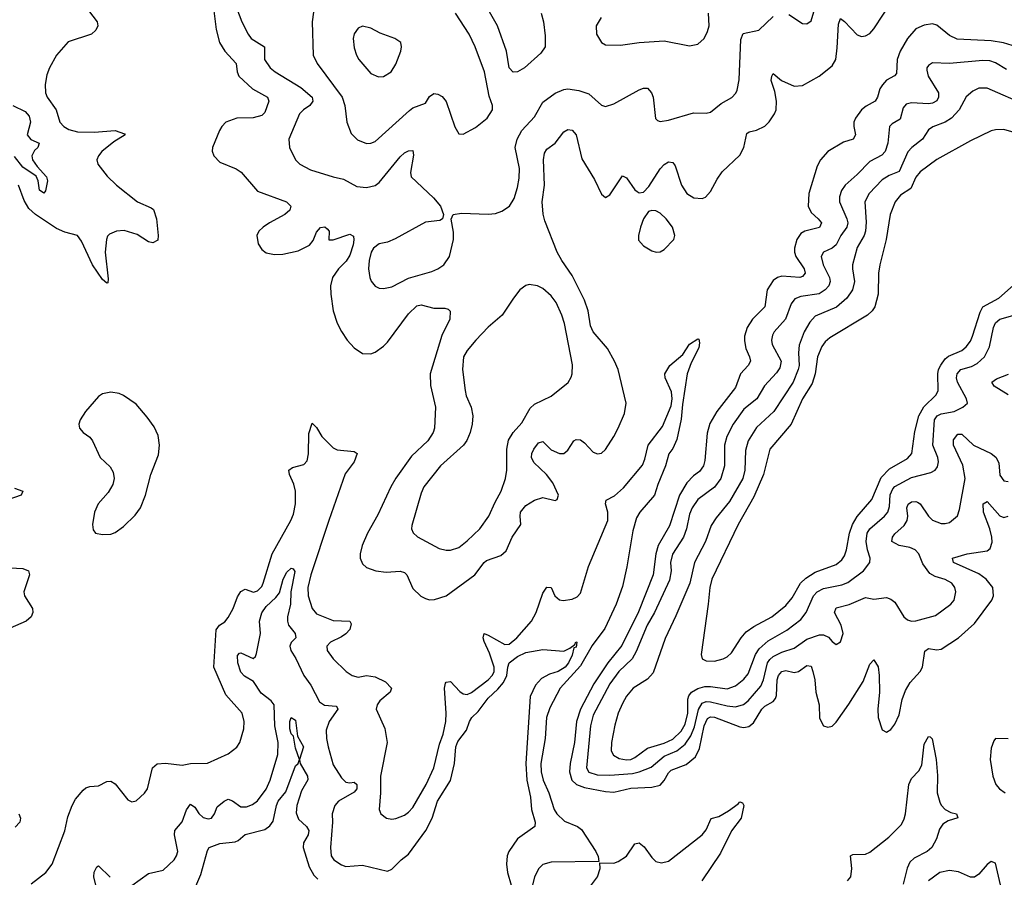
# Model space of a CAD drawing. Header units: inches. Extents: x 1682530 to 1839546, y 640742 to 791647.
# Tile 287 of 656: x 1711215 to 1715912, y 714747 to 718840. Entities that reach past the tile are written whole.
import ezdxf

# ---------------------------------------------------------------- set-up
doc = ezdxf.new("R2010")
doc.units = ezdxf.units.IN
doc.header["$MEASUREMENT"] = 0
doc.layers.add('B7711', color=7, linetype='Continuous')

msp = doc.modelspace()

# ---------------------------------------------------------------- linework, layer by layer
at = {"layer": 'B7711', "color": 5}
for points, elevation in [([(1712134.8, 718934.8), (1712152.9, 718792.9), (1712168.1, 718730), (1712193.5, 718690), (1712247.8, 718630), (1712252.9, 718590), (1712260.2, 718570), (1712324.8, 718510), (1712396.9, 718470), (1712403.5, 718450), (1712383.9, 718396.1), (1712370, 718382.6), (1712328.7, 718371.3), (1712250, 718369.8), (1712198.7, 718350), (1712178.9, 718330), (1712167.4, 718310), (1712134.4, 718230), (1712132.8, 718212.8), (1712141.6, 718190), (1712170, 718160.4), (1712247.7, 718127.7), (1712271.6, 718111.6), (1712350, 718021.3), (1712488.2, 717970), (1712508.7, 717950), (1712503.7, 717930), (1712480.3, 717910), (1712407, 717870), (1712375.8, 717850), (1712354.9, 717830), (1712346.5, 717810), (1712352, 717770), (1712370, 717743), (1712390, 717727), (1712430, 717718.6), (1712470, 717720.6), (1712543.2, 717736.8), (1712596.9, 717763.1), (1712614.7, 717785.3), (1712630, 717826.4), (1712650, 717847.2), (1712670, 717851.8), (1712682.3, 717842.3), (1712690.4, 717830), (1712690, 717788.8), (1712710, 717788.4), (1712790, 717815.4), (1712807, 717807), (1712809.3, 717789.3), (1712805.4, 717765.4), (1712790, 717716.5), (1712772.1, 717687.9), (1712736, 717650), (1712707.5, 717610), (1712698.3, 717570), (1712699.1, 717530), (1712710.1, 717450), (1712730, 717392), (1712750, 717351.6), (1712777.8, 717310), (1712810, 717273.8), (1712850, 717246.7), (1712890, 717244.9), (1712910, 717253.1), (1712950, 717281.7), (1712970, 717301.1), (1713070, 717436.1), (1713110, 717474.2), (1713130, 717478.8), (1713190, 717463.6), (1713243.4, 717463.4), (1713258.4, 717458.4), (1713268, 717448), (1713267.4, 717410), (1713227.9, 717332.1), (1713173.2, 717150), (1713174.4, 717094.4), (1713198.2, 716990), (1713192.9, 716890), (1713187.1, 716870), (1713162.2, 716830), (1713083.9, 716756.1), (1713008.8, 716651.2), (1712985, 716610), (1712923.7, 716476.3), (1712874.8, 716390), (1712848.2, 716330), (1712838.7, 716290), (1712839.8, 716270), (1712850, 716243.1), (1712870, 716225.4), (1712914, 716210), (1712963.1, 716203.1), (1713030, 716208.5), (1713050, 716201.5), (1713062.3, 716190), (1713090, 716124.9), (1713128.2, 716088.2), (1713150, 716077), (1713170, 716071.7), (1713192.9, 716072.9), (1713250, 716090.2), (1713385.7, 716190), (1713429.9, 716250), (1713441.3, 716258.7), (1713510, 716282.2), (1713535.6, 716304.4), (1713564.3, 716370), (1713606, 716430), (1713601.9, 716470), (1713604.3, 716490), (1713630, 716522), (1713670, 716546.7), (1713710, 716559.2), (1713770, 716545.7), (1713779.3, 716550), (1713786, 716570), (1713758.5, 716630), (1713727.4, 716670), (1713667, 716727), (1713655.7, 716750), (1713657.6, 716770), (1713667.5, 716790), (1713690, 716819.7), (1713710, 716826.7), (1713750, 716787.2), (1713789.8, 716770.2), (1713810, 716769.4), (1713830, 716784.6), (1713858.7, 716830), (1713870, 716836.5), (1713890, 716834.2), (1713910, 716820.2), (1713950, 716775.6), (1713971.9, 716768.1), (1713990, 716771.7), (1714010, 716788.9), (1714050, 716850.3), (1714070, 716890.3), (1714100.4, 716959.6), (1714108.1, 717010), (1714069.1, 717170), (1714052.8, 717210), (1714018.7, 717270), (1713949.9, 717350), (1713938.4, 717378.4), (1713926.9, 717450), (1713910, 717500.4), (1713850, 717618.4), (1713801.1, 717690), (1713779.6, 717730), (1713720.3, 717880.3), (1713712.3, 717912.3), (1713707.3, 717970), (1713718.4, 718050), (1713714, 718170), (1713718.2, 718201.8), (1713730, 718221.7), (1713769, 718251), (1713810, 718304.9), (1713830, 718315.2), (1713850, 718312.9), (1713869, 718290), (1713896.3, 718176.3), (1713957.2, 718077.2), (1713990, 718006.8), (1714010, 717990.5), (1714030, 718003.8), (1714090, 718093.7), (1714110, 718084.6), (1714150, 718028.4), (1714160.2, 718020.2), (1714170, 718013.7), (1714190, 718015.8), (1714216.5, 718043.5), (1714270, 718127.1), (1714290, 718149.2), (1714310, 718160.8), (1714330, 718158.7), (1714342.2, 718142.2), (1714372.5, 718050), (1714398, 718010), (1714431.3, 717988.7), (1714470, 717986.3), (1714486.6, 717993.3), (1714510, 718019.7), (1714541.7, 718078.3), (1714566.5, 718113.5), (1714650, 718193), (1714669.9, 718230), (1714683.8, 718296.2), (1714695.3, 718304.7), (1714730, 718312.3), (1714770, 718331.9), (1714790, 718352.1), (1714815.4, 718390), (1714823, 718410), (1714824.8, 718450), (1714816.5, 718496.5), (1714799.3, 718550), (1714802.6, 718570), (1714810, 718583), (1714849, 718549), (1714910, 718522.4), (1714950, 718526), (1715028.2, 718570), (1715090, 718619.7), (1715107.6, 718650), (1715115.2, 718704.8), (1715121.1, 718818.9), (1715130, 718844.9), (1715150, 718831.3), (1715210, 718766.7), (1715230, 718759), (1715250, 718762.2), (1715270, 718774.3), (1715290, 718795.4), (1715382.4, 718937.6)], 520), ([(1712236.3, 718930), (1712273.8, 718830), (1712304.7, 718770), (1712319.6, 718750), (1712382.6, 718710), (1712382, 718650), (1712409.2, 718610), (1712434.3, 718590), (1712556.6, 718516.6), (1712610.2, 718470), (1712612.5, 718450), (1712598.3, 718430), (1712569.1, 718410), (1712550.2, 718390), (1712498.4, 718270), (1712501.6, 718230), (1712530.4, 718170), (1712550.6, 718150), (1712602.3, 718122.3), (1712710, 718089.1), (1712758.8, 718078.8), (1712823.2, 718043.2), (1712870, 718038), (1712910, 718048.4), (1712930, 718062.1), (1713030, 718185.2), (1713050, 718203.9), (1713070, 718214.4), (1713090, 718214.9), (1713092.8, 718192.7), (1713079, 718110), (1713082.4, 718090), (1713188.7, 717990), (1713223, 717950), (1713236, 717910), (1713231.3, 717890), (1713218.4, 717881.6), (1713150, 717873.3), (1713006.8, 717793.2), (1712970, 717778.4), (1712930, 717769.8), (1712903.2, 717750), (1712891.9, 717730), (1712882.7, 717690), (1712879.1, 717650), (1712884.6, 717610), (1712891.6, 717591.6), (1712910, 717568), (1712930, 717558.4), (1712950, 717556.5), (1712990, 717564.7), (1713070, 717605.7), (1713181.3, 717638.7), (1713210, 717650.2), (1713238.5, 717670), (1713264.5, 717710), (1713284, 717790), (1713284.9, 717824.9), (1713272.9, 717887.1), (1713282, 717910), (1713323, 717917), (1713450, 717911.8), (1713485.1, 717914.9), (1713514.6, 717925.4), (1713551.8, 717950), (1713574.3, 717985.7), (1713590, 718038.8), (1713597.2, 718082.8), (1713598.4, 718130), (1713578.9, 718230), (1713587.4, 718270), (1713610.5, 718310), (1713670, 718376.6), (1713710, 718445.2), (1713770, 718489.4), (1713810, 718506.5), (1713830, 718509.5), (1713882, 718502), (1713930, 718485.8), (1713990, 718431.8), (1714010, 718426), (1714050, 718437.3), (1714170, 718505.2), (1714190, 718513.1), (1714210, 718512.2), (1714228.7, 718490), (1714236.5, 718470), (1714248, 718368), (1714258, 718358), (1714270, 718354), (1714310, 718360.3), (1714430, 718394.3), (1714490, 718393.4), (1714510, 718398.4), (1714560.5, 718439.5), (1714611.4, 718468.6), (1714630.7, 718489.3), (1714636.9, 718503.1), (1714647.7, 718552.3), (1714654.5, 718745.5), (1714666.9, 718773.1), (1714741.3, 718790), (1714810, 718854.5)], 540), ([(1712620.7, 718910), (1712609.3, 718829.3), (1712614.3, 718670), (1712634, 718630), (1712753.5, 718470), (1712766.5, 718430), (1712775.6, 718350), (1712795.9, 718295.9), (1712825.7, 718265.7), (1712870, 718249.1), (1712890, 718250.2), (1712910, 718259), (1713073.8, 718406.2), (1713090, 718418.5), (1713150, 718441.3), (1713170, 718472.7), (1713190, 718487), (1713210, 718484), (1713230, 718472.7), (1713249.5, 718449.5), (1713290, 718327.7), (1713310, 718294.9), (1713330, 718293.8), (1713390, 718325), (1713444.7, 718370), (1713470.8, 718410), (1713469.8, 718430), (1713455, 718475), (1713432.3, 718590), (1713387, 718710), (1713358.8, 718770), (1713293.1, 718870)], 560), ([(1711543, 718883), (1711583.8, 718830), (1711587.7, 718810), (1711578, 718790), (1711557.3, 718770), (1711446.5, 718733.5), (1711390.3, 718670), (1711356.5, 718610), (1711343.7, 718576.3), (1711336.1, 718530), (1711338.5, 718490), (1711346.5, 718470), (1711389.2, 718410), (1711406.7, 718350), (1711424.6, 718330), (1711450, 718315), (1711490, 718305.1), (1711570, 718302), (1711670, 718310.7), (1711715.1, 718295.1), (1711717.6, 718290), (1711663.9, 718256.1), (1711606.5, 718210), (1711590.2, 718190), (1711582.4, 718170), (1711587.6, 718150), (1711632.7, 718092.7), (1711676.5, 718050), (1711776.5, 717970), (1711842.5, 717942.5), (1711853.7, 717933.7), (1711868.1, 717890), (1711875.8, 717810), (1711873.2, 717786.8), (1711850, 717775), (1711830, 717779.2), (1711775, 717815), (1711713.1, 717833.1), (1711677.1, 717830), (1711643.6, 717816.4), (1711634.1, 717805.9), (1711629.2, 717790.8), (1711623, 717730), (1711636.9, 717603.1), (1711635.6, 717584.4), (1711630, 717582.6), (1711610, 717600.3), (1711561.5, 717670), (1711510, 717782.6), (1711490, 717809.7), (1711430, 717826), (1711390, 717842.7), (1711289.9, 717909.9), (1711258.3, 717938.3), (1711236.8, 717976.8), (1711209.8, 718050)], 480), ([(1713702.9, 718870), (1713713.7, 718830), (1713722.3, 718762.3), (1713722.2, 718710), (1713700.4, 718679.6), (1713623.2, 718610), (1713590, 718589.9), (1713568.4, 718588.4), (1713550, 718609.7), (1713536.4, 718690), (1713495, 718810), (1713450, 718887.8)], 540), ([(1713988.4, 718850), (1713965.3, 718810), (1713966.4, 718770), (1713990.7, 718730), (1714010, 718720.3), (1714081.8, 718718.2), (1714170.3, 718730.3), (1714290, 718738.7), (1714410, 718715.5), (1714450, 718722), (1714479.5, 718750), (1714496.6, 718783.4), (1714504.2, 718810), (1714500.7, 718870)], 560), ([(1714883.5, 718863.5), (1714950, 718821.6), (1714970, 718819.1), (1714990, 718834), (1715003.3, 718876.7)], 540), ([(1715969.9, 718709.9), (1715908.6, 718728.6), (1715850, 718739.4), (1715686.8, 718746.8), (1715650, 718763.7), (1715590, 718813.1), (1715570, 718819.2), (1715530, 718813.6), (1715490, 718795.2), (1715450, 718749.8), (1715415.7, 718690), (1715400.4, 718650), (1715397.4, 718582.6), (1715388.4, 718571.6), (1715350, 718550.5), (1715330.8, 718529.2), (1715318.1, 718510), (1715307.5, 718470), (1715296.5, 718450), (1715252.6, 718427.4), (1715230.2, 718410), (1715201.4, 718370), (1715194.8, 718350), (1715194.6, 718330), (1715201.8, 718290), (1715190.3, 718270), (1715145.2, 718254.8), (1715070, 718210.8), (1715035, 718170), (1715019.7, 718140.3), (1714979.9, 718010), (1714976.8, 717950), (1714990, 717918.9), (1715024.5, 717890), (1715040.6, 717870), (1715030, 717847.7), (1714960.3, 717830), (1714941.4, 717818.6), (1714922.2, 717790), (1714910.7, 717750), (1714910.7, 717730), (1714917.5, 717710), (1714957.5, 717650), (1714961.6, 717630), (1714950, 717614.6), (1714936.3, 717610), (1714850, 717615.9), (1714830, 717609.9), (1714810, 717595.4), (1714780.9, 717550), (1714769.1, 717470), (1714711.3, 717410), (1714684.7, 717370), (1714672.7, 717330), (1714672.3, 717307.7), (1714678.8, 717270), (1714696.8, 717230), (1714700.9, 717210), (1714690.2, 717190), (1714653.4, 717150), (1714630, 717083.7), (1714539.8, 716970), (1714507, 716913), (1714493.8, 716866.2), (1714483.5, 716736.5), (1714476.3, 716710), (1714457.1, 716682.9), (1714430, 716662.9), (1714397.4, 716630), (1714361.8, 716570), (1714315.5, 716424.5), (1714261.3, 716330), (1714249.7, 716290), (1714237.4, 716190), (1714166.8, 716013.2), (1714086.7, 715853.3), (1714020.6, 715770), (1713953.9, 715670), (1713890.4, 715550), (1713871.8, 715490), (1713861.1, 715390), (1713840.6, 715290), (1713837.7, 715250), (1713849.3, 715210), (1713870.8, 715190.8), (1713910, 715175.6), (1714010, 715157.2), (1714050, 715153.8), (1714130, 715172.4), (1714230, 715177.9), (1714270, 715187.6), (1714290, 715208.4), (1714310, 715245.7), (1714322.3, 715257.7), (1714394.3, 715285.7), (1714438.1, 715321.9), (1714458.6, 715361.4), (1714480.8, 715470), (1714495.7, 715504.3), (1714510, 715513.5), (1714530, 715511.2), (1714650, 715465.4), (1714670, 715462.4), (1714692.7, 715467.3), (1714715.1, 715484.9), (1714755.6, 715550), (1714770, 715563.6), (1714810, 715586.1), (1714820, 715600), (1714825.5, 715614.5), (1714828.1, 715690), (1714835.4, 715710), (1714850, 715729.4), (1714870, 715734.2), (1714910, 715724.5), (1714930, 715728.5), (1714970, 715758.5), (1714990, 715754.6), (1714998.8, 715730), (1715007.9, 715690), (1715013.4, 715630), (1715028.5, 715570), (1715030, 715506), (1715050, 715470.6), (1715070, 715463), (1715090, 715468.4), (1715110, 715488.2), (1715170, 715573.4), (1715238.5, 715681.5), (1715270, 715764.4), (1715290, 715785.5), (1715310, 715750.8), (1715315, 715710), (1715316.6, 715630), (1715308.2, 715550), (1715310.2, 715510), (1715330, 715450.4), (1715350, 715440.3), (1715370, 715452.9), (1715390, 715478.5), (1715410, 715521.7), (1715424.3, 715595.7), (1715441.1, 715638.9), (1715462.9, 715677.1), (1715510, 715728.6), (1715522.3, 715750), (1715533, 715827), (1715550, 715838.7), (1715590, 715831.9), (1715610, 715836), (1715692.7, 715890), (1715770, 715958.6), (1715852.8, 716070), (1715860.6, 716090), (1715856.5, 716130), (1715825.6, 716170), (1715790, 716195.4), (1715669.7, 716250), (1715664.5, 716270), (1715735.1, 716290), (1715830, 716304.3), (1715844.2, 716315.8), (1715853.4, 716346.6), (1715851.9, 716370), (1715842.6, 716410), (1715813.3, 716490), (1715811.1, 716528.9), (1715830, 716540.3), (1715890, 716472.7), (1715910, 716464.7), (1715930, 716470.1)], 520), ([(1715922.2, 718602.2), (1715870, 718633.5), (1715842.4, 718642.4), (1715810, 718644.6), (1715649.8, 718629.8), (1715570, 718633.3), (1715550, 718621.6), (1715542.8, 718610), (1715542, 718598), (1715548.4, 718570), (1715597.7, 718490), (1715598.7, 718470), (1715590, 718452.6), (1715570, 718441.1), (1715550, 718437.8), (1715470, 718442.8), (1715443.5, 718436.5), (1715430, 718418.7), (1715415.1, 718364.8), (1715377, 718343), (1715364.2, 718330), (1715356.9, 718250), (1715343.5, 718210), (1715327.1, 718192.9), (1715270, 718163.2), (1715210, 718100.2), (1715152.1, 718050), (1715135.7, 718024.3), (1715125.7, 717994.3), (1715125.5, 717970), (1715160.6, 717890), (1715165.4, 717870), (1715161.5, 717850), (1715132.2, 717810), (1715110, 717765), (1715090, 717748.6), (1715049.2, 717730.8), (1715038.6, 717710), (1715047.9, 717670), (1715078, 717610), (1715081.5, 717590), (1715075.2, 717570), (1715058, 717550), (1715028.8, 717531.2), (1714942, 717518), (1714913, 717507), (1714895.6, 717484.4), (1714868.8, 717410), (1714814, 717350), (1714805.8, 717334.2), (1714800.6, 717310), (1714803.8, 717290), (1714847, 717210), (1714841.4, 717178.6), (1714825.9, 717154.1), (1714767.6, 717092.4), (1714731.8, 717030), (1714670, 716981), (1714618.7, 716910), (1714588.6, 716851.4), (1714576.4, 716810), (1714576.8, 716710), (1714559.8, 716650), (1714530, 716608.5), (1714450, 716550.6), (1714422.3, 716510), (1714410, 716480.5), (1714395.4, 716410), (1714381.2, 716370), (1714328.8, 716288.8), (1714320.3, 716250), (1714322.4, 716210), (1714314.6, 716165.4), (1714242.6, 716010), (1714207.5, 715950), (1714156.1, 715823.9), (1714136.4, 715790), (1714073.8, 715730), (1714030, 715671.1), (1713950, 715520.7), (1713937.7, 715470), (1713919.3, 715270), (1713930, 715248.5), (1713970, 715236.3), (1714030, 715234.5), (1714137.8, 715242.2), (1714169.9, 715250.1), (1714226.7, 715273.3), (1714290, 715325.5), (1714350, 715350.1), (1714390, 715383.1), (1714417.3, 715422.7), (1714434.1, 715465.9), (1714452.6, 715547.4), (1714470, 715577.6), (1714490, 715586.3), (1714510, 715585.1), (1714590, 715565.2), (1714630, 715561.1), (1714668, 715572), (1714690.7, 715589.3), (1714750, 715658.7), (1714762.9, 715690), (1714782.3, 715770), (1714793.2, 715786.8), (1714810, 715800.8), (1714850, 715821), (1714910, 715841.3), (1714970, 715884.2), (1715030, 715904.4), (1715050, 715903.7), (1715072.8, 715892.8), (1715090, 715872.4), (1715110, 715858), (1715130, 715870.6), (1715142.7, 715910), (1715133.7, 715950), (1715101.5, 716010), (1715110, 716032.7), (1715171.6, 716048.4), (1715250, 716082.6), (1715290, 716074.7), (1715350, 716082.4), (1715370, 716074.9), (1715390, 716060.3), (1715433.4, 715990), (1715450, 715975.5), (1715470, 715968.7), (1715490.4, 715970.4), (1715583.8, 715996.2), (1715657.6, 716050), (1715673.5, 716070), (1715681, 716110), (1715676, 716130), (1715662, 716150), (1715630, 716167.8), (1715582.4, 716182.4), (1715556.5, 716196.5), (1715523.7, 716243.7), (1715503.8, 716290), (1715486.3, 716310), (1715461.1, 716321.1), (1715410, 716330.4), (1715376.2, 716350), (1715378.4, 716370), (1715390, 716386.2), (1715434.8, 716425.2), (1715448.5, 716450), (1715451.8, 716470), (1715447.4, 716510), (1715452.6, 716527.4), (1715470, 716539.4), (1715490, 716541), (1715497.3, 716537.3), (1715510, 716529.2), (1715550, 716470.2), (1715570, 716451.6), (1715610, 716435.8), (1715630, 716435.2), (1715650, 716440.9), (1715688, 716472), (1715698.5, 716501.5), (1715725.3, 716650), (1715713.4, 716713.4), (1715668.9, 716810), (1715670, 716834.9), (1715690, 716862.4), (1715710, 716861.6), (1715764.5, 716810), (1715850, 716770.2), (1715871.7, 716751.7), (1715885.4, 716725.4), (1715890, 716666.4), (1715910, 716639.7), (1715930, 716636.3)], 540), ([(1716019.8, 718430), (1715830, 718513.2), (1715790, 718512.4), (1715761.7, 718498.3), (1715730, 718471.2), (1715696.3, 718410), (1715660.1, 718370), (1715630, 718350.9), (1715571.6, 718328.4), (1715550, 718313.3), (1715521.8, 718270), (1715470.1, 718229.9), (1715451.8, 718208.2), (1715410, 718115.4), (1715363.3, 718096.7), (1715330, 718075.5), (1715267.2, 718010), (1715247.4, 717970), (1715253, 717873), (1715249.7, 717830), (1715243.8, 717810), (1715210, 717752.4), (1715188.2, 717670), (1715187, 717650), (1715197.5, 717590), (1715188.4, 717550), (1715160.8, 717510), (1715111.6, 717468.4), (1715010, 717424.3), (1714984.1, 717395.9), (1714956.9, 717350), (1714933.8, 717286.2), (1714930.1, 717250), (1714932.8, 717190), (1714928.8, 717170), (1714905.5, 717110), (1714812.9, 716970), (1714730, 716893), (1714690.8, 716830), (1714676.7, 716783.3), (1714673.8, 716690), (1714664.6, 716650), (1714600.3, 716539.7), (1714536.8, 716463.2), (1714514.3, 716425.7), (1714486.6, 716350), (1714434.2, 716250), (1714411.7, 716150), (1714345.5, 715994.5), (1714293.6, 715886.4), (1714236.6, 715723.4), (1714210, 715692.8), (1714141.5, 715650), (1714110, 715611.1), (1714090, 715576.3), (1714069.4, 715530), (1714053.5, 715473.5), (1714037.4, 715390), (1714037.1, 715350), (1714047.2, 715330), (1714074.4, 715314.4), (1714110, 715307.7), (1714130, 715310.1), (1714150, 715319.1), (1714210, 715362.7), (1714290, 715387.5), (1714330, 715406.7), (1714370, 715444.7), (1714390, 715477.9), (1714402.6, 715530), (1714402.1, 715597.9), (1714406.3, 715613.7), (1714419.1, 715630), (1714450, 715648.3), (1714483.1, 715656.9), (1714510, 715657.8), (1714590, 715647.3), (1714630, 715660.5), (1714670, 715693.1), (1714690, 715717.5), (1714724.8, 715810), (1714742, 715838), (1714784.8, 715875.2), (1714874.2, 715925.8), (1714942, 715978), (1714966.4, 716010), (1715002.4, 716090), (1715018.8, 716110), (1715050, 716125.6), (1715136.7, 716143.3), (1715166.1, 716153.9), (1715241, 716210), (1715270.8, 716250), (1715271.8, 716270), (1715259, 716310), (1715253, 716350), (1715257.2, 716390), (1715270, 716410.7), (1715339.9, 716470), (1715356.2, 716490), (1715363.8, 716516.2), (1715367.6, 716572.4), (1715379.9, 716600.1), (1715390, 716611.6), (1715470, 716654.4), (1715561.9, 716678.1), (1715582, 716690), (1715593.9, 716706.1), (1715598.3, 716730), (1715594.5, 716750), (1715570.4, 716810), (1715579.2, 716930), (1715591.7, 716950), (1715610, 716958.7), (1715673.3, 716970), (1715714.3, 716990), (1715736, 717010), (1715732.4, 717030), (1715689.4, 717110), (1715684.3, 717130), (1715686.6, 717150), (1715705, 717170), (1715755.2, 717184.8), (1715781.8, 717198.2), (1715818.3, 717230), (1715841.4, 717278.6), (1715860.3, 717370), (1715870, 717393.7), (1715890, 717411.1), (1715952.3, 717427.7)], 560), ([(1711181.6, 718430), (1711241, 718401), (1711259.8, 718379.8), (1711265.7, 718350), (1711249.7, 718289.7), (1711267.5, 718267.5), (1711308.5, 718250), (1711301.5, 718230), (1711285.2, 718214.8), (1711272.4, 718190), (1711275.5, 718170), (1711298.2, 718138.2), (1711342.7, 718090), (1711348.2, 718070), (1711337.8, 718022.2), (1711330, 718012), (1711310, 718026.2), (1711302.6, 718070), (1711293.4, 718093.4), (1711230, 718136), (1711190, 718187.1)], 460), ([(1715970, 718298.7), (1715910, 718314.8), (1715870, 718314.4), (1715850, 718308.9), (1715750, 718260.7), (1715590, 718172.5), (1715510, 718113.8), (1715490, 718088.7), (1715465.5, 718034.5), (1715417.4, 718002.6), (1715390.9, 717970), (1715366.8, 717910), (1715348.8, 717790), (1715318, 717670), (1715312.2, 717630), (1715309.5, 717530), (1715294.6, 717470), (1715281.7, 717450), (1715258.8, 717430), (1715079.1, 717320.9), (1715057.6, 717302.4), (1715040.7, 717279.3), (1715020.1, 717230), (1715010.1, 717149.9), (1714995.9, 717104.1), (1714948.8, 717030), (1714895.1, 716910), (1714794, 716790), (1714763.1, 716670), (1714717.7, 716562.3), (1714642.7, 716430), (1714516.1, 716170), (1714506.4, 716130), (1714499.8, 716050), (1714465.2, 715810), (1714470.4, 715790), (1714490, 715779.7), (1714530, 715778.9), (1714570, 715789.3), (1714590, 715799.7), (1714610, 715817.7), (1714656.2, 715890), (1714681.1, 715918.9), (1714716.3, 715943.7), (1714803.1, 715990), (1714870, 716044.2), (1714900, 716080), (1714939.3, 716150), (1714964.6, 716175.4), (1715010, 716202.9), (1715110, 716240.1), (1715137.6, 716262.5), (1715150, 716281.7), (1715159.9, 716310), (1715174, 716390), (1715187.3, 716430), (1715210.6, 716469.4), (1715280.7, 716550), (1715324.3, 716655.7), (1715364.3, 716695.7), (1715450, 716745.9), (1715470.3, 716769.7), (1715485, 716875), (1715504.2, 716950), (1715527.9, 716992.1), (1715587.2, 717050), (1715596.7, 717070), (1715595.6, 717150), (1715598.6, 717170), (1715608.4, 717191.6), (1715630, 717221.5), (1715645.5, 717234.5), (1715710, 717261.6), (1715730, 717278.2), (1715750, 717306), (1715760.7, 717330), (1715796.5, 717443.5), (1715810, 717469.3), (1715885.3, 717510), (1715997.4, 717610)], 580), ([(1711270, 714716.2), (1711338.9, 714770), (1711369.8, 714810), (1711430, 714968.2), (1711445, 715035), (1711464.5, 715090), (1711480.7, 715119.3), (1711517, 715163), (1711530, 715173.7), (1711550, 715181.1), (1711590, 715184.4), (1711630, 715203.8), (1711650, 715206), (1711670, 715192.7), (1711730, 715116.4), (1711750, 715106.7), (1711770, 715112), (1711810.7, 715149.3), (1711825.1, 715170), (1711848.5, 715270), (1711870, 715288.5), (1711910, 715291.6), (1711990, 715282), (1712029.8, 715290.2), (1712110, 715291.3), (1712210, 715336), (1712250, 715368.5), (1712265.1, 715390), (1712283.7, 715456.3), (1712285.4, 715490), (1712276, 715530), (1712198.7, 715618.7), (1712140.2, 715750), (1712152.2, 715927.8), (1712167.7, 715950), (1712193.3, 715966.7), (1712210, 715986.4), (1712232.9, 716030), (1712253.9, 716086.1), (1712270, 716110.5), (1712290, 716122.4), (1712330, 716107.6), (1712350, 716114), (1712370, 716135.6), (1712376.8, 716150), (1712419, 716290), (1712508.7, 716450), (1712520.4, 716479.6), (1712529.9, 716530.1), (1712530.4, 716590), (1712523.2, 716623.2), (1712502, 716670), (1712498.7, 716690), (1712516.8, 716703.2), (1712570, 716716.9), (1712585.7, 716734.3), (1712592.2, 716767.8), (1712594.9, 716865.1), (1712610, 716914), (1712630, 716893.4), (1712656.2, 716850), (1712710, 716797.2), (1712730, 716787.3), (1712810, 716779.6), (1712824.4, 716770), (1712810.1, 716730), (1712768.1, 716671.9), (1712689.5, 716449.5), (1712604, 716190), (1712590.1, 716130), (1712591.5, 716090), (1712610, 716030.4), (1712630, 716004.8), (1712710, 715973.3), (1712789.1, 715969.1), (1712796, 715956), (1712789.3, 715930), (1712771.4, 715908.6), (1712750, 715894), (1712697.6, 715870), (1712680.3, 715850), (1712681.7, 715830), (1712710, 715790.3), (1712772.2, 715730), (1712800.5, 715710), (1712830, 715702.9), (1712870, 715710.2), (1712910, 715703.9), (1712959.4, 715679.4), (1712988.1, 715650), (1712981.8, 715630), (1712933.6, 715590), (1712919.6, 715570), (1712916, 715550), (1712956.7, 715456.7), (1712967.3, 715390), (1712936.8, 715230), (1712936.3, 715150), (1712929, 715070), (1712937.1, 715050), (1712964, 715030), (1712990, 715024.9), (1713010, 715027.9), (1713050, 715043.6), (1713070, 715057.3), (1713090, 715079.6), (1713154, 715190), (1713190.4, 715270), (1713217, 715383), (1713234.5, 715430), (1713248.4, 715490), (1713249.9, 715530), (1713241, 715650), (1713246.5, 715673.5), (1713250, 715678.7), (1713270, 715682.3), (1713314.2, 715634.2), (1713330, 715622.7), (1713350, 715619), (1713370, 715628.7), (1713449.3, 715690), (1713470, 715711.3), (1713477.6, 715730), (1713478.7, 715750), (1713456.8, 715816.8), (1713430, 715872.3), (1713426.1, 715890), (1713430, 715910.3), (1713450, 715903.2), (1713530, 715857.7), (1713550, 715860.1), (1713586.9, 715890), (1713656.8, 715970), (1713678.6, 716010), (1713710, 716102.6), (1713730, 716131.6), (1713750, 716130.5), (1713768.1, 716090), (1713790, 716071.8), (1713808, 716068), (1713850, 716074.1), (1713874, 716086), (1713890, 716102.8), (1713929.1, 716230), (1714020.5, 716450), (1714019.8, 716490), (1714009, 716530), (1714013.3, 716546.7), (1714051.8, 716568.2), (1714094.6, 716605.4), (1714185.8, 716714.2), (1714197.8, 716742.2), (1714213.5, 716810), (1714282.1, 716897.9), (1714323.2, 716996.8), (1714327, 717030), (1714323.9, 717063.9), (1714294.5, 717130), (1714292.7, 717150), (1714317, 717190), (1714378.3, 717241.7), (1714410, 717290.8), (1714450, 717316), (1714454.4, 717314.4), (1714458, 717298), (1714454, 717274), (1714417.4, 717202.6), (1714398.9, 717150), (1714376.3, 717003.7), (1714370, 716932.7), (1714350, 716836.9), (1714330, 716793.7), (1714312, 716768), (1714295.1, 716710), (1714258.4, 716621.6), (1714242.5, 716570), (1714172.6, 716490), (1714157.6, 716462.4), (1714140.3, 716399.7), (1714111.4, 716228.6), (1714090, 716134.3), (1714060.6, 716050), (1714005.9, 715934.1), (1713945.9, 715854.1), (1713890, 715755.8), (1713793.3, 715650), (1713744.2, 715555.8), (1713728.1, 715510), (1713721.6, 715410), (1713701.1, 715290), (1713702.1, 715250), (1713712.2, 715210), (1713738.9, 715150), (1713765.2, 715070), (1713776.6, 715050), (1713814.6, 715014.6), (1713876, 714990), (1713895.4, 714975.4), (1713963.6, 714870), (1713974, 714846), (1713976.9, 714823.1), (1713750, 714818.9), (1713710, 714807.6), (1713691.4, 714788.6), (1713670.3, 714750), (1713656.9, 714690)], 480), ([(1715930, 717048.8), (1715864.4, 717090), (1715852.8, 717110), (1715874.9, 717125.1), (1715932.3, 717147.7)], 540), ([(1711190, 716603.9), (1711230.3, 716590), (1711222.4, 716570), (1711153.1, 716546.9)], 480), ([(1711170, 716224.7), (1711230, 716220.1), (1711256.5, 716210), (1711260.9, 716190), (1711235, 716110), (1711238, 716090), (1711276.5, 716030), (1711277.5, 716010), (1711270.2, 715990), (1711246.4, 715970), (1711170, 715936.5)], 480), ([(1711750, 714707.9), (1711830, 714765.8), (1711898.5, 714781.5), (1711951.1, 714830), (1711963.5, 714850), (1711968.7, 714870), (1711953.7, 714950), (1711955.3, 714970), (1711990, 715011.4), (1712010.6, 715069.4), (1712030, 715096), (1712050, 715081.5), (1712070, 715051.1), (1712090, 715033.1), (1712113.4, 715026.6), (1712130, 715030.2), (1712143.7, 715050), (1712157.3, 715082.7), (1712190, 715110.2), (1712210, 715119.7), (1712230, 715112.7), (1712270, 715083.9), (1712296.4, 715083.6), (1712325.2, 715094.8), (1712350, 715112.7), (1712390, 715168), (1712409.9, 715210), (1712446.7, 715333.3), (1712447.6, 715390), (1712431.6, 715470), (1712428.3, 715570), (1712414.5, 715590), (1712366.2, 715626.2), (1712330, 715682.1), (1712286.9, 715706.9), (1712270, 715726.4), (1712254.7, 715770), (1712254.2, 715805.8), (1712263.1, 715816.9), (1712270, 715818.5), (1712328.7, 715791.3), (1712339, 715801), (1712345.3, 715814.7), (1712363.3, 715910), (1712359.3, 715970), (1712370, 716009.5), (1712390, 716039.2), (1712437.3, 716082.7), (1712454.9, 716105.1), (1712471.7, 716170), (1712490, 716203.6), (1712510, 716221.7), (1712519.1, 716219.1), (1712527.1, 716207.1), (1712507.9, 716110), (1712506.8, 716050), (1712492.4, 715990), (1712491.9, 715970), (1712497.9, 715950), (1712528.4, 715910), (1712531.4, 715890), (1712510, 715867.3), (1712504.2, 715850), (1712507.8, 715830), (1712531.8, 715791.8), (1712570, 715710.2), (1712604.4, 715664.4), (1712644.4, 715584.4), (1712668.4, 715568.4), (1712724.2, 715564.2), (1712730, 715557.3), (1712732.1, 715550), (1712691.7, 715490), (1712676.3, 715450), (1712678, 715410), (1712686, 715370), (1712710, 715283.8), (1712750, 715221.8), (1712770, 715201.7), (1712790, 715198.2), (1712810, 715201.3), (1712823.6, 715190), (1712823.2, 715170), (1712810, 715154), (1712736.1, 715110), (1712718, 715090), (1712706.2, 715050), (1712707.3, 715010), (1712697.1, 714890), (1712701.1, 714850), (1712713.4, 714830), (1712750, 714806), (1712770, 714799), (1712850, 714805.3), (1712970, 714776.5), (1712990, 714785.7), (1713034, 714830), (1713070, 714858), (1713151.8, 714970), (1713183.1, 715030), (1713208.5, 715110), (1713270.7, 715209.3), (1713289.6, 715290.4), (1713295.9, 715370), (1713304.8, 715395.2), (1713347, 715450), (1713360.4, 715490), (1713372.1, 715510), (1713402.4, 715537.6), (1713450, 715602.6), (1713495.5, 715644.5), (1713523.2, 715676.8), (1713539.1, 715710), (1713542.9, 715750), (1713550, 715770), (1713590, 715800.1), (1713630, 715820.7), (1713710, 715833.8), (1713810, 715826), (1713840.1, 715839.9), (1713862.7, 715857.3), (1713868.5, 715871.5), (1713873.4, 715870), (1713870, 715845.1), (1713858, 715842), (1713850, 715807.3), (1713832.6, 715770), (1713816.3, 715750), (1713783.7, 715730), (1713742.9, 715717.1), (1713704.3, 715695.7), (1713676.3, 715663.7), (1713650.1, 715610), (1713629.5, 715290), (1713633.7, 715210), (1713651.2, 715130), (1713656.1, 715070), (1713673.8, 715010), (1713673.1, 714990), (1713590, 714930.6), (1713547.8, 714870), (1713539.8, 714850), (1713537, 714810), (1713541.6, 714770), (1713559.5, 714710)], 460), ([(1712054.7, 714705.3), (1712078.7, 714761.3), (1712110, 714875.5), (1712118.9, 714890), (1712170, 714909.1), (1712242.8, 714917.2), (1712256.6, 714923.4), (1712290, 714951.6), (1712385, 714975), (1712407.9, 714992.1), (1712424.3, 715015.7), (1712439.5, 715090), (1712447.7, 715110), (1712485, 715155), (1712530, 715279.3), (1712543.7, 715290), (1712549.6, 715310), (1712530, 715364), (1712520.5, 715420.5), (1712510, 715432.3), (1712503.8, 715456.2), (1712503.1, 715490), (1712510, 715510.3), (1712530, 715497.3), (1712540.2, 715420.2), (1712568.2, 715370), (1712550.3, 715310), (1712553.4, 715290), (1712587.4, 715230), (1712590, 715212), (1712559.6, 715160.4), (1712537.6, 715090), (1712534.3, 715054.3), (1712544.2, 715024.2), (1712583.7, 714990), (1712593.8, 714970), (1712590.9, 714950), (1712568.4, 714911.6), (1712567.1, 714890), (1712596.4, 714796.4), (1712618, 714758), (1712637.6, 714737.6)], 440), ([(1715164.3, 714730), (1715180.5, 714750), (1715185.3, 714790), (1715178.4, 714850), (1715190, 714856.5), (1715250, 714857.5), (1715270, 714866.9), (1715360.9, 714939.1), (1715420.8, 714999.2), (1715434.2, 715025.8), (1715440.2, 715050), (1715456.3, 715190), (1715470, 715219.2), (1715504.5, 715255.5), (1715518.1, 715281.9), (1715530, 715382), (1715550, 715419.1), (1715558, 715418), (1715568, 715408), (1715587.7, 715310), (1715593.6, 715233.6), (1715592.3, 715150), (1715605.2, 715105.2), (1715611.3, 715091.3), (1715630.2, 715070.2), (1715656.7, 715056.7), (1715684.7, 715050), (1715690.7, 715030.7), (1715643.7, 715016.3), (1715619.3, 715000.7), (1715602.8, 714977.2), (1715589.1, 714930), (1715567, 714890), (1715543.2, 714870), (1715482, 714838), (1715461.2, 714818.8), (1715448.7, 714791.3), (1715430, 714714.6)], 480), ([(1715930, 715407.6), (1715870, 715409.3), (1715861.7, 715398.3), (1715850, 715364), (1715844.4, 715310), (1715856.6, 715230), (1715871.1, 715190), (1715889.2, 715170), (1715916.5, 715150)], 520), ([(1713927.6, 714692.4), (1713970.7, 714750), (1713984.7, 714790), (1713983.1, 714816.9), (1714050, 714814.7), (1714070, 714822), (1714110, 714848.7), (1714150, 714906.7), (1714170, 714911), (1714193.3, 714893.3), (1714230, 714842.4), (1714250, 714823.2), (1714277, 714817), (1714310, 714824.6), (1714470, 714950.2), (1714490, 714973.8), (1714512.9, 715027.1), (1714550, 715038), (1714595.8, 715064.2), (1714642.4, 715097.6), (1714650, 715107.9), (1714662.5, 715102.5), (1714670.1, 715090), (1714656.9, 715030), (1714610.3, 714969.7), (1714557.3, 714862.7), (1714469.2, 714730.8)], 480), ([(1711210.2, 715050), (1711218, 715030), (1711214.9, 715010), (1711194, 714986)], 480), ([(1715903, 714670), (1715870, 714815.1), (1715850, 714822.7), (1715830, 714808.6), (1715790, 714761.8), (1715770, 714748.2), (1715750, 714748.5), (1715692.9, 714772.9), (1715650, 714779.6), (1715603.8, 714770), (1715550, 714729.9)], 520), ([(1711583.2, 714690), (1711569.1, 714750), (1711570, 714771.3), (1711583, 714797), (1711590, 714802), (1711647.1, 714747.1)], 460)]:
    msp.add_lwpolyline(points, dxfattribs=dict(at, elevation=elevation))
for points, elevation in [([(1712850, 718807.8), (1712830, 718799.6), (1712810, 718772.7), (1712804.9, 718750), (1712810, 718704.7), (1712821.1, 718670), (1712832.4, 718650), (1712890, 718582.4), (1712926.1, 718566.1), (1712950, 718568.7), (1712987.3, 718590), (1713010, 718627.7), (1713033.6, 718690), (1713037, 718710), (1713032.7, 718730), (1713004, 718750), (1712934.5, 718774.5), (1712890, 718799.7)], 580), ([(1714230, 717929.6), (1714215.3, 717924.7), (1714191.3, 717888.7), (1714176.9, 717850), (1714167.2, 717810), (1714167.6, 717787.6), (1714190, 717760.5), (1714230, 717737.1), (1714250.5, 717730.5), (1714270, 717732.4), (1714290, 717742.4), (1714335.8, 717790), (1714340.4, 717810), (1714328.9, 717850), (1714299.4, 717890), (1714270, 717915.8), (1714250, 717927.1)], 520), ([(1713644.8, 717575.2), (1713629.3, 717570.7), (1713601.1, 717550), (1713570, 717511.3), (1713516.2, 717430), (1713450, 717372.9), (1713391.3, 717310), (1713350, 717261.7), (1713332, 717230), (1713327.2, 717170), (1713339.7, 717070), (1713344.8, 717044.8), (1713369.1, 716990), (1713376.9, 716950), (1713373.8, 716910), (1713363.9, 716870), (1713347.9, 716832.1), (1713331.6, 716810), (1713222.2, 716710), (1713143.2, 716610), (1713130, 716580.9), (1713085.3, 716425.3), (1713084.4, 716410), (1713091.7, 716391.7), (1713112.4, 716372.4), (1713216.7, 716316.7), (1713250, 716307.6), (1713270, 716307.7), (1713310, 716321.3), (1713350, 716353.4), (1713410, 716410.2), (1713453.5, 716470), (1713482.6, 716537.4), (1713511.6, 716590), (1713533, 716650), (1713539, 716690), (1713538, 716790), (1713547.4, 716832.6), (1713569.7, 716870), (1713610, 716916.5), (1713650, 716986.5), (1713670, 717005), (1713750, 717043.6), (1713831.8, 717108.2), (1713846.2, 717133.8), (1713851.1, 717150), (1713851.8, 717191.8), (1713813.3, 717390), (1713801.8, 717430), (1713773.8, 717490), (1713750, 717521.1), (1713710, 717556.9), (1713685.2, 717570)], 540), ([(1711650, 717062.4), (1711610, 717054), (1711590, 717042), (1711528.4, 716970), (1711503.8, 716930), (1711497.1, 716910), (1711500.5, 716890), (1711518, 716870), (1711550, 716847.4), (1711562.8, 716830), (1711599.1, 716750), (1711646.4, 716706.4), (1711660.7, 716680.7), (1711664.8, 716650), (1711658.9, 716621.1), (1711636.6, 716583.4), (1711588.9, 716530), (1711571.7, 716490), (1711562, 716430), (1711564.6, 716404.6), (1711576, 716390), (1711610, 716383.1), (1711650, 716385.3), (1711670, 716392.4), (1711710, 716420.4), (1711765.2, 716474.8), (1711791.3, 716510), (1711814.7, 716570), (1711840.4, 716670), (1711876.6, 716763.4), (1711882.3, 716810), (1711875.7, 716855.7), (1711856.6, 716896.6), (1711823.6, 716943.6), (1711770, 717004.2), (1711710, 717046.9), (1711690, 717055.8)], 520)]:
    msp.add_lwpolyline(points, close=True, dxfattribs=dict(at, elevation=elevation))

doc.saveas('drawing.dxf')
